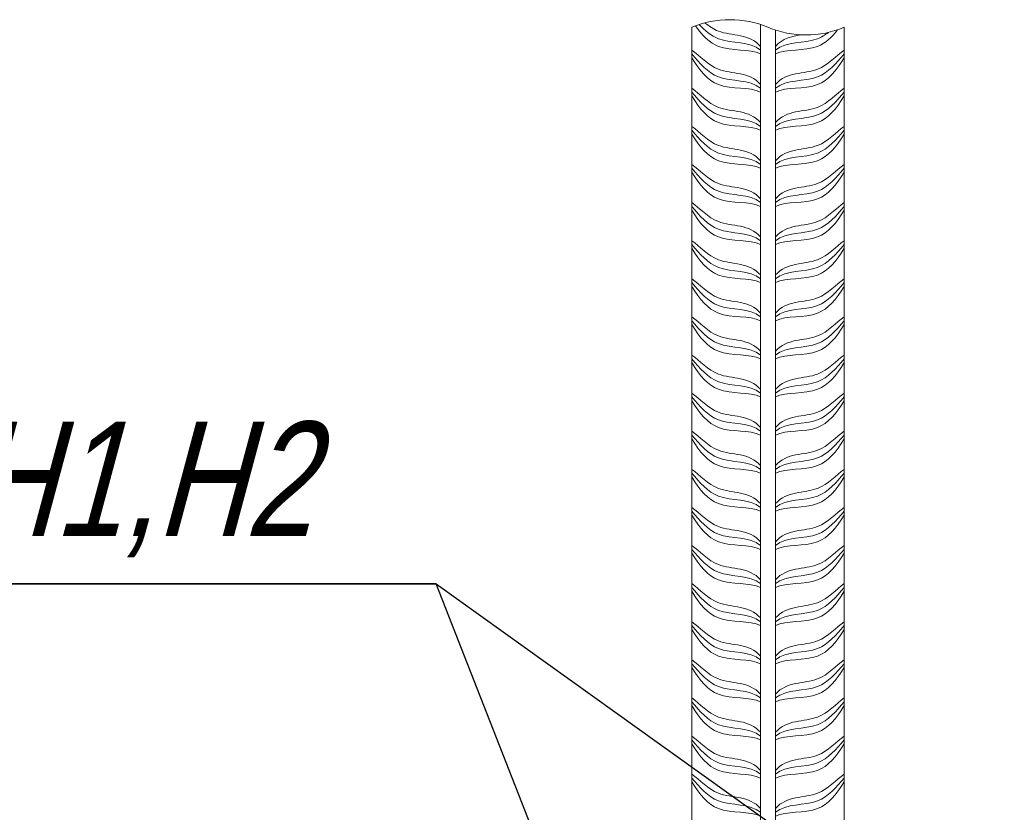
# Model space of a CAD drawing. Header units: millimetres. Extents: x -33345 to 4712671, y -3392 to 121473.
# Tile 451 of 656: x 2297814 to 2300181, y 82115 to 84021. Entities that reach past the tile are written whole.
import ezdxf

# ---------------------------------------------------------------- set-up
doc = ezdxf.new("R2010")
doc.units = ezdxf.units.MM
for name, color, linetype, lineweight in [('Lina', 7, 'Continuous', 20), ('АСО-Текст', 7, 'Continuous', 20), ('РАЗМЕРЫ', 172, 'Continuous', 13), ('Штриховая-АСО', 8, 'Continuous', 15)]:
    doc.layers.add(name, color=color, linetype=linetype, lineweight=lineweight)
doc.styles.add('RUSS', font='RUSS.shx', dxfattribs={"width": 0.8, "oblique": 15, "height": 250})

# ---------------------------------------------------------------- blocks, each defined once
blk = doc.blocks.new('asdfsad')
blk.add_line((1259486.9, -411710.2), (1259016.5, -410510.3))
blk.add_lwpolyline([(1256456.4, -410510.3), (1259016.5, -410510.3)], close=True)
blk.add_lwpolyline([(1259016.5, -410510.3), (1260364.4, -411476.2)])
at = {"layer": 'Lina'}
blk.add_lwpolyline([(1260086.9, -409050.2), (1260086.9, -413250.2), (1259686.9, -413250.2), (1259686.9, -409050.2)], dxfattribs=at)
at = {"layer": 'РАЗМЕРЫ', "linetype": 'Continuous'}
blk.add_lwpolyline([(1259686.9, -409050.2, -0.2), (1259886.9, -409050.2, 0.2), (1260086.9, -409050.2)], format="xyb", dxfattribs=at)
at = {"layer": 'Штриховая-АСО'}
blk.add_lwpolyline([(1259906.9, -409057.6), (1259906.9, -413250.2), (1259866.9, -413250.2), (1259866.9, -409042.8)], dxfattribs=at)
for points, knots in [([(1259697.1, -409046.2), (1259714.7, -409072.4), (1259760.5, -409118.8), (1259838.6, -409106), (1259866.9, -409120.2)], [0.747965, 0.747965, 0.747965, 0.747965, 4.609772, 10.310649, 10.310649, 10.310649, 10.310649]), ([(1259697.1, -409046.2), (1259714.7, -409072.4), (1259760.5, -409118.8), (1259838.6, -409106), (1259866.9, -409120.2)], [0.747965, 0.747965, 0.747965, 0.747965, 4.609772, 10.310649, 10.310649, 10.310649, 10.310649]), ([(1259706.7, -409042.9), (1259721.6, -409058.8), (1259766.1, -409097.8), (1259838.6, -409086), (1259866.9, -409110.2)], [1.444771, 1.444771, 1.444771, 1.444771, 4.609772, 10.310649, 10.310649, 10.310649, 10.310649]), ([(1259706.7, -409042.9), (1259721.6, -409058.8), (1259766.1, -409097.8), (1259838.6, -409086), (1259866.9, -409110.2)], [1.444771, 1.444771, 1.444771, 1.444771, 4.609772, 10.310649, 10.310649, 10.310649, 10.310649]), ([(1259721.5, -409038.6), (1259732.2, -409047.2), (1259774.5, -409076.5), (1259838.6, -409066), (1259866.9, -409100.2)], [2.467868, 2.467868, 2.467868, 2.467868, 4.609772, 10.310649, 10.310649, 10.310649, 10.310649]), ([(1259721.5, -409038.6), (1259732.2, -409047.2), (1259774.5, -409076.5), (1259838.6, -409066), (1259866.9, -409100.2)], [2.467868, 2.467868, 2.467868, 2.467868, 4.609772, 10.310649, 10.310649, 10.310649, 10.310649]), ([(1260069.3, -409056.8), (1260053.9, -409077.5), (1260009, -409118.1), (1259935.3, -409106), (1259906.9, -409120.2)], [1.290803, 1.290803, 1.290803, 1.290803, 4.609772, 10.310649, 10.310649, 10.310649, 10.310649]), ([(1260045.3, -409063.6), (1260036.6, -409070.5), (1259995.6, -409095.9), (1259935.3, -409086), (1259906.9, -409110.2)], [2.932325, 2.932325, 2.932325, 2.932325, 4.609772, 10.310649, 10.310649, 10.310649, 10.310649]), ([(1259686.9, -409110.2), (1259707.8, -409124.8), (1259754.3, -409179.8), (1259838.6, -409166), (1259866.9, -409200.2)], [0, 0, 0, 0, 4.609772, 10.310649, 10.310649, 10.310649, 10.310649]), ([(1259686.9, -409110.2), (1259707.8, -409124.8), (1259754.3, -409179.8), (1259838.6, -409166), (1259866.9, -409200.2)], [0, 0, 0, 0, 4.609772, 10.310649, 10.310649, 10.310649, 10.310649]), ([(1260086.9, -409110.2), (1260066.1, -409124.8), (1260019.5, -409179.8), (1259935.3, -409166), (1259906.9, -409200.2)], [0, 0, 0, 0, 4.609772, 10.310649, 10.310649, 10.310649, 10.310649]), ([(1260086.9, -409110.2), (1260066.1, -409124.8), (1260019.5, -409179.8), (1259935.3, -409166), (1259906.9, -409200.2)], [0, 0, 0, 0, 4.609772, 10.310649, 10.310649, 10.310649, 10.310649]), ([(1259686.9, -409120.2), (1259707.8, -409144.8), (1259754.3, -409199.8), (1259838.6, -409186), (1259866.9, -409210.2)], [0, 0, 0, 0, 4.609772, 10.310649, 10.310649, 10.310649, 10.310649]), ([(1259686.9, -409120.2), (1259707.8, -409144.8), (1259754.3, -409199.8), (1259838.6, -409186), (1259866.9, -409210.2)], [0, 0, 0, 0, 4.609772, 10.310649, 10.310649, 10.310649, 10.310649]), ([(1259686.9, -409130.2), (1259707.8, -409164.8), (1259754.3, -409219.8), (1259838.6, -409206), (1259866.9, -409220.2)], [0, 0, 0, 0, 4.609772, 10.310649, 10.310649, 10.310649, 10.310649]), ([(1259686.9, -409130.2), (1259707.8, -409164.8), (1259754.3, -409219.8), (1259838.6, -409206), (1259866.9, -409220.2)], [0, 0, 0, 0, 4.609772, 10.310649, 10.310649, 10.310649, 10.310649]), ([(1260086.9, -409120.2), (1260066.1, -409144.8), (1260019.5, -409199.8), (1259935.3, -409186), (1259906.9, -409210.2)], [0, 0, 0, 0, 4.609772, 10.310649, 10.310649, 10.310649, 10.310649]), ([(1260086.9, -409120.2), (1260066.1, -409144.8), (1260019.5, -409199.8), (1259935.3, -409186), (1259906.9, -409210.2)], [0, 0, 0, 0, 4.609772, 10.310649, 10.310649, 10.310649, 10.310649]), ([(1260086.9, -409130.2), (1260066.1, -409164.8), (1260019.5, -409219.8), (1259935.3, -409206), (1259906.9, -409220.2)], [0, 0, 0, 0, 4.609772, 10.310649, 10.310649, 10.310649, 10.310649]), ([(1260086.9, -409130.2), (1260066.1, -409164.8), (1260019.5, -409219.8), (1259935.3, -409206), (1259906.9, -409220.2)], [0, 0, 0, 0, 4.609772, 10.310649, 10.310649, 10.310649, 10.310649]), ([(1259686.9, -409210.2), (1259707.8, -409224.8), (1259754.3, -409279.8), (1259838.6, -409266), (1259866.9, -409300.2)], [0, 0, 0, 0, 4.609772, 10.310649, 10.310649, 10.310649, 10.310649]), ([(1260086.9, -409210.2), (1260066.1, -409224.8), (1260019.5, -409279.8), (1259935.3, -409266), (1259906.9, -409300.2)], [0, 0, 0, 0, 4.609772, 10.310649, 10.310649, 10.310649, 10.310649]), ([(1259686.9, -409220.2), (1259707.8, -409244.8), (1259754.3, -409299.8), (1259838.6, -409286), (1259866.9, -409310.2)], [0, 0, 0, 0, 4.609772, 10.310649, 10.310649, 10.310649, 10.310649]), ([(1259686.9, -409230.2), (1259707.8, -409264.8), (1259754.3, -409319.8), (1259838.6, -409306), (1259866.9, -409320.2)], [0, 0, 0, 0, 4.609772, 10.310649, 10.310649, 10.310649, 10.310649]), ([(1260086.9, -409220.2), (1260066.1, -409244.8), (1260019.5, -409299.8), (1259935.3, -409286), (1259906.9, -409310.2)], [0, 0, 0, 0, 4.609772, 10.310649, 10.310649, 10.310649, 10.310649]), ([(1260086.9, -409230.2), (1260066.1, -409264.8), (1260019.5, -409319.8), (1259935.3, -409306), (1259906.9, -409320.2)], [0, 0, 0, 0, 4.609772, 10.310649, 10.310649, 10.310649, 10.310649]), ([(1259686.9, -409310.2), (1259707.8, -409324.8), (1259754.3, -409379.8), (1259838.6, -409366), (1259866.9, -409400.2)], [0, 0, 0, 0, 4.609772, 10.310649, 10.310649, 10.310649, 10.310649]), ([(1259686.9, -409310.2), (1259707.8, -409324.8), (1259754.3, -409379.8), (1259838.6, -409366), (1259866.9, -409400.2)], [0, 0, 0, 0, 4.609772, 10.310649, 10.310649, 10.310649, 10.310649]), ([(1259686.9, -409320.2), (1259707.8, -409344.8), (1259754.3, -409399.8), (1259838.6, -409386), (1259866.9, -409410.2)], [0, 0, 0, 0, 4.609772, 10.310649, 10.310649, 10.310649, 10.310649]), ([(1259686.9, -409320.2), (1259707.8, -409344.8), (1259754.3, -409399.8), (1259838.6, -409386), (1259866.9, -409410.2)], [0, 0, 0, 0, 4.609772, 10.310649, 10.310649, 10.310649, 10.310649]), ([(1260086.9, -409310.2), (1260066.1, -409324.8), (1260019.5, -409379.8), (1259935.3, -409366), (1259906.9, -409400.2)], [0, 0, 0, 0, 4.609772, 10.310649, 10.310649, 10.310649, 10.310649]), ([(1260086.9, -409310.2), (1260066.1, -409324.8), (1260019.5, -409379.8), (1259935.3, -409366), (1259906.9, -409400.2)], [0, 0, 0, 0, 4.609772, 10.310649, 10.310649, 10.310649, 10.310649]), ([(1260086.9, -409320.2), (1260066.1, -409344.8), (1260019.5, -409399.8), (1259935.3, -409386), (1259906.9, -409410.2)], [0, 0, 0, 0, 4.609772, 10.310649, 10.310649, 10.310649, 10.310649]), ([(1260086.9, -409320.2), (1260066.1, -409344.8), (1260019.5, -409399.8), (1259935.3, -409386), (1259906.9, -409410.2)], [0, 0, 0, 0, 4.609772, 10.310649, 10.310649, 10.310649, 10.310649]), ([(1259686.9, -409330.2), (1259707.8, -409364.8), (1259754.3, -409419.8), (1259838.6, -409406), (1259866.9, -409420.2)], [0, 0, 0, 0, 4.609772, 10.310649, 10.310649, 10.310649, 10.310649]), ([(1259686.9, -409330.2), (1259707.8, -409364.8), (1259754.3, -409419.8), (1259838.6, -409406), (1259866.9, -409420.2)], [0, 0, 0, 0, 4.609772, 10.310649, 10.310649, 10.310649, 10.310649]), ([(1260086.9, -409330.2), (1260066.1, -409364.8), (1260019.5, -409419.8), (1259935.3, -409406), (1259906.9, -409420.2)], [0, 0, 0, 0, 4.609772, 10.310649, 10.310649, 10.310649, 10.310649]), ([(1260086.9, -409330.2), (1260066.1, -409364.8), (1260019.5, -409419.8), (1259935.3, -409406), (1259906.9, -409420.2)], [0, 0, 0, 0, 4.609772, 10.310649, 10.310649, 10.310649, 10.310649]), ([(1259686.9, -409410.2), (1259707.8, -409424.8), (1259754.3, -409479.8), (1259838.6, -409466), (1259866.9, -409500.2)], [0, 0, 0, 0, 4.609772, 10.310649, 10.310649, 10.310649, 10.310649]), ([(1259686.9, -409420.2), (1259707.8, -409444.8), (1259754.3, -409499.8), (1259838.6, -409486), (1259866.9, -409510.2)], [0, 0, 0, 0, 4.609772, 10.310649, 10.310649, 10.310649, 10.310649]), ([(1260086.9, -409410.2), (1260066.1, -409424.8), (1260019.5, -409479.8), (1259935.3, -409466), (1259906.9, -409500.2)], [0, 0, 0, 0, 4.609772, 10.310649, 10.310649, 10.310649, 10.310649]), ([(1260086.9, -409420.2), (1260066.1, -409444.8), (1260019.5, -409499.8), (1259935.3, -409486), (1259906.9, -409510.2)], [0, 0, 0, 0, 4.609772, 10.310649, 10.310649, 10.310649, 10.310649]), ([(1259686.9, -409430.2), (1259707.8, -409464.8), (1259754.3, -409519.8), (1259838.6, -409506), (1259866.9, -409520.2)], [0, 0, 0, 0, 4.609772, 10.310649, 10.310649, 10.310649, 10.310649]), ([(1260086.9, -409430.2), (1260066.1, -409464.8), (1260019.5, -409519.8), (1259935.3, -409506), (1259906.9, -409520.2)], [0, 0, 0, 0, 4.609772, 10.310649, 10.310649, 10.310649, 10.310649]), ([(1259686.9, -409510.2), (1259707.8, -409524.8), (1259754.3, -409579.8), (1259838.6, -409566), (1259866.9, -409600.2)], [0, 0, 0, 0, 4.609772, 10.310649, 10.310649, 10.310649, 10.310649]), ([(1259686.9, -409510.2), (1259707.8, -409524.8), (1259754.3, -409579.8), (1259838.6, -409566), (1259866.9, -409600.2)], [0, 0, 0, 0, 4.609772, 10.310649, 10.310649, 10.310649, 10.310649]), ([(1259686.9, -409520.2), (1259707.8, -409544.8), (1259754.3, -409599.8), (1259838.6, -409586), (1259866.9, -409610.2)], [0, 0, 0, 0, 4.609772, 10.310649, 10.310649, 10.310649, 10.310649]), ([(1259686.9, -409520.2), (1259707.8, -409544.8), (1259754.3, -409599.8), (1259838.6, -409586), (1259866.9, -409610.2)], [0, 0, 0, 0, 4.609772, 10.310649, 10.310649, 10.310649, 10.310649]), ([(1260086.9, -409510.2), (1260066.1, -409524.8), (1260019.5, -409579.8), (1259935.3, -409566), (1259906.9, -409600.2)], [0, 0, 0, 0, 4.609772, 10.310649, 10.310649, 10.310649, 10.310649]), ([(1260086.9, -409510.2), (1260066.1, -409524.8), (1260019.5, -409579.8), (1259935.3, -409566), (1259906.9, -409600.2)], [0, 0, 0, 0, 4.609772, 10.310649, 10.310649, 10.310649, 10.310649]), ([(1260086.9, -409520.2), (1260066.1, -409544.8), (1260019.5, -409599.8), (1259935.3, -409586), (1259906.9, -409610.2)], [0, 0, 0, 0, 4.609772, 10.310649, 10.310649, 10.310649, 10.310649]), ([(1260086.9, -409520.2), (1260066.1, -409544.8), (1260019.5, -409599.8), (1259935.3, -409586), (1259906.9, -409610.2)], [0, 0, 0, 0, 4.609772, 10.310649, 10.310649, 10.310649, 10.310649]), ([(1259686.9, -409530.2), (1259707.8, -409564.8), (1259754.3, -409619.8), (1259838.6, -409606), (1259866.9, -409620.2)], [0, 0, 0, 0, 4.609772, 10.310649, 10.310649, 10.310649, 10.310649]), ([(1259686.9, -409530.2), (1259707.8, -409564.8), (1259754.3, -409619.8), (1259838.6, -409606), (1259866.9, -409620.2)], [0, 0, 0, 0, 4.609772, 10.310649, 10.310649, 10.310649, 10.310649]), ([(1260086.9, -409530.2), (1260066.1, -409564.8), (1260019.5, -409619.8), (1259935.3, -409606), (1259906.9, -409620.2)], [0, 0, 0, 0, 4.609772, 10.310649, 10.310649, 10.310649, 10.310649]), ([(1260086.9, -409530.2), (1260066.1, -409564.8), (1260019.5, -409619.8), (1259935.3, -409606), (1259906.9, -409620.2)], [0, 0, 0, 0, 4.609772, 10.310649, 10.310649, 10.310649, 10.310649]), ([(1259686.9, -409610.2), (1259707.8, -409624.8), (1259754.3, -409679.8), (1259838.6, -409666), (1259866.9, -409700.2)], [0, 0, 0, 0, 4.609772, 10.310649, 10.310649, 10.310649, 10.310649]), ([(1259686.9, -409620.2), (1259707.8, -409644.8), (1259754.3, -409699.8), (1259838.6, -409686), (1259866.9, -409710.2)], [0, 0, 0, 0, 4.609772, 10.310649, 10.310649, 10.310649, 10.310649]), ([(1259686.9, -409630.2), (1259707.8, -409664.8), (1259754.3, -409719.8), (1259838.6, -409706), (1259866.9, -409720.2)], [0, 0, 0, 0, 4.609772, 10.310649, 10.310649, 10.310649, 10.310649]), ([(1260086.9, -409610.2), (1260066.1, -409624.8), (1260019.5, -409679.8), (1259935.3, -409666), (1259906.9, -409700.2)], [0, 0, 0, 0, 4.609772, 10.310649, 10.310649, 10.310649, 10.310649]), ([(1260086.9, -409620.2), (1260066.1, -409644.8), (1260019.5, -409699.8), (1259935.3, -409686), (1259906.9, -409710.2)], [0, 0, 0, 0, 4.609772, 10.310649, 10.310649, 10.310649, 10.310649]), ([(1260086.9, -409630.2), (1260066.1, -409664.8), (1260019.5, -409719.8), (1259935.3, -409706), (1259906.9, -409720.2)], [0, 0, 0, 0, 4.609772, 10.310649, 10.310649, 10.310649, 10.310649]), ([(1259686.9, -409710.2), (1259707.8, -409724.8), (1259754.3, -409779.8), (1259838.6, -409766), (1259866.9, -409800.2)], [0, 0, 0, 0, 4.609772, 10.310649, 10.310649, 10.310649, 10.310649]), ([(1259686.9, -409710.2), (1259707.8, -409724.8), (1259754.3, -409779.8), (1259838.6, -409766), (1259866.9, -409800.2)], [0, 0, 0, 0, 4.609772, 10.310649, 10.310649, 10.310649, 10.310649]), ([(1259686.9, -409720.2), (1259707.8, -409744.8), (1259754.3, -409799.8), (1259838.6, -409786), (1259866.9, -409810.2)], [0, 0, 0, 0, 4.609772, 10.310649, 10.310649, 10.310649, 10.310649]), ([(1259686.9, -409720.2), (1259707.8, -409744.8), (1259754.3, -409799.8), (1259838.6, -409786), (1259866.9, -409810.2)], [0, 0, 0, 0, 4.609772, 10.310649, 10.310649, 10.310649, 10.310649]), ([(1259686.9, -409730.2), (1259707.8, -409764.8), (1259754.3, -409819.8), (1259838.6, -409806), (1259866.9, -409820.2)], [0, 0, 0, 0, 4.609772, 10.310649, 10.310649, 10.310649, 10.310649]), ([(1259686.9, -409730.2), (1259707.8, -409764.8), (1259754.3, -409819.8), (1259838.6, -409806), (1259866.9, -409820.2)], [0, 0, 0, 0, 4.609772, 10.310649, 10.310649, 10.310649, 10.310649]), ([(1260086.9, -409710.2), (1260066.1, -409724.8), (1260019.5, -409779.8), (1259935.3, -409766), (1259906.9, -409800.2)], [0, 0, 0, 0, 4.609772, 10.310649, 10.310649, 10.310649, 10.310649]), ([(1260086.9, -409710.2), (1260066.1, -409724.8), (1260019.5, -409779.8), (1259935.3, -409766), (1259906.9, -409800.2)], [0, 0, 0, 0, 4.609772, 10.310649, 10.310649, 10.310649, 10.310649]), ([(1260086.9, -409720.2), (1260066.1, -409744.8), (1260019.5, -409799.8), (1259935.3, -409786), (1259906.9, -409810.2)], [0, 0, 0, 0, 4.609772, 10.310649, 10.310649, 10.310649, 10.310649]), ([(1260086.9, -409720.2), (1260066.1, -409744.8), (1260019.5, -409799.8), (1259935.3, -409786), (1259906.9, -409810.2)], [0, 0, 0, 0, 4.609772, 10.310649, 10.310649, 10.310649, 10.310649]), ([(1260086.9, -409730.2), (1260066.1, -409764.8), (1260019.5, -409819.8), (1259935.3, -409806), (1259906.9, -409820.2)], [0, 0, 0, 0, 4.609772, 10.310649, 10.310649, 10.310649, 10.310649]), ([(1260086.9, -409730.2), (1260066.1, -409764.8), (1260019.5, -409819.8), (1259935.3, -409806), (1259906.9, -409820.2)], [0, 0, 0, 0, 4.609772, 10.310649, 10.310649, 10.310649, 10.310649]), ([(1259686.9, -409810.2), (1259707.8, -409824.8), (1259754.3, -409879.8), (1259838.6, -409866), (1259866.9, -409900.2)], [0, 0, 0, 0, 4.609772, 10.310649, 10.310649, 10.310649, 10.310649]), ([(1260086.9, -409810.2), (1260066.1, -409824.8), (1260019.5, -409879.8), (1259935.3, -409866), (1259906.9, -409900.2)], [0, 0, 0, 0, 4.609772, 10.310649, 10.310649, 10.310649, 10.310649]), ([(1259686.9, -409820.2), (1259707.8, -409844.8), (1259754.3, -409899.8), (1259838.6, -409886), (1259866.9, -409910.2)], [0, 0, 0, 0, 4.609772, 10.310649, 10.310649, 10.310649, 10.310649]), ([(1259686.9, -409830.2), (1259707.8, -409864.8), (1259754.3, -409919.8), (1259838.6, -409906), (1259866.9, -409920.2)], [0, 0, 0, 0, 4.609772, 10.310649, 10.310649, 10.310649, 10.310649]), ([(1260086.9, -409820.2), (1260066.1, -409844.8), (1260019.5, -409899.8), (1259935.3, -409886), (1259906.9, -409910.2)], [0, 0, 0, 0, 4.609772, 10.310649, 10.310649, 10.310649, 10.310649]), ([(1260086.9, -409830.2), (1260066.1, -409864.8), (1260019.5, -409919.8), (1259935.3, -409906), (1259906.9, -409920.2)], [0, 0, 0, 0, 4.609772, 10.310649, 10.310649, 10.310649, 10.310649]), ([(1259686.9, -409910.2), (1259707.8, -409924.8), (1259754.3, -409979.8), (1259838.6, -409966), (1259866.9, -410000.2)], [0, 0, 0, 0, 4.609772, 10.310649, 10.310649, 10.310649, 10.310649]), ([(1259686.9, -409910.2), (1259707.8, -409924.8), (1259754.3, -409979.8), (1259838.6, -409966), (1259866.9, -410000.2)], [0, 0, 0, 0, 4.609772, 10.310649, 10.310649, 10.310649, 10.310649]), ([(1260086.9, -409910.2), (1260066.1, -409924.8), (1260019.5, -409979.8), (1259935.3, -409966), (1259906.9, -410000.2)], [0, 0, 0, 0, 4.609772, 10.310649, 10.310649, 10.310649, 10.310649]), ([(1260086.9, -409910.2), (1260066.1, -409924.8), (1260019.5, -409979.8), (1259935.3, -409966), (1259906.9, -410000.2)], [0, 0, 0, 0, 4.609772, 10.310649, 10.310649, 10.310649, 10.310649]), ([(1259686.9, -409920.2), (1259707.8, -409944.8), (1259754.3, -409999.8), (1259838.6, -409986), (1259866.9, -410010.2)], [0, 0, 0, 0, 4.609772, 10.310649, 10.310649, 10.310649, 10.310649]), ([(1259686.9, -409920.2), (1259707.8, -409944.8), (1259754.3, -409999.8), (1259838.6, -409986), (1259866.9, -410010.2)], [0, 0, 0, 0, 4.609772, 10.310649, 10.310649, 10.310649, 10.310649]), ([(1259686.9, -409930.2), (1259707.8, -409964.8), (1259754.3, -410019.8), (1259838.6, -410006), (1259866.9, -410020.2)], [0, 0, 0, 0, 4.609772, 10.310649, 10.310649, 10.310649, 10.310649]), ([(1259686.9, -409930.2), (1259707.8, -409964.8), (1259754.3, -410019.8), (1259838.6, -410006), (1259866.9, -410020.2)], [0, 0, 0, 0, 4.609772, 10.310649, 10.310649, 10.310649, 10.310649]), ([(1260086.9, -409920.2), (1260066.1, -409944.8), (1260019.5, -409999.8), (1259935.3, -409986), (1259906.9, -410010.2)], [0, 0, 0, 0, 4.609772, 10.310649, 10.310649, 10.310649, 10.310649]), ([(1260086.9, -409920.2), (1260066.1, -409944.8), (1260019.5, -409999.8), (1259935.3, -409986), (1259906.9, -410010.2)], [0, 0, 0, 0, 4.609772, 10.310649, 10.310649, 10.310649, 10.310649]), ([(1260086.9, -409930.2), (1260066.1, -409964.8), (1260019.5, -410019.8), (1259935.3, -410006), (1259906.9, -410020.2)], [0, 0, 0, 0, 4.609772, 10.310649, 10.310649, 10.310649, 10.310649]), ([(1260086.9, -409930.2), (1260066.1, -409964.8), (1260019.5, -410019.8), (1259935.3, -410006), (1259906.9, -410020.2)], [0, 0, 0, 0, 4.609772, 10.310649, 10.310649, 10.310649, 10.310649]), ([(1259686.9, -410010.2), (1259707.8, -410024.8), (1259754.3, -410079.8), (1259838.6, -410066), (1259866.9, -410100.2)], [0, 0, 0, 0, 4.609772, 10.310649, 10.310649, 10.310649, 10.310649]), ([(1260086.9, -410010.2), (1260066.1, -410024.8), (1260019.5, -410079.8), (1259935.3, -410066), (1259906.9, -410100.2)], [0, 0, 0, 0, 4.609772, 10.310649, 10.310649, 10.310649, 10.310649]), ([(1259686.9, -410020.2), (1259707.8, -410044.8), (1259754.3, -410099.8), (1259838.6, -410086), (1259866.9, -410110.2)], [0, 0, 0, 0, 4.609772, 10.310649, 10.310649, 10.310649, 10.310649]), ([(1259686.9, -410030.2), (1259707.8, -410064.8), (1259754.3, -410119.8), (1259838.6, -410106), (1259866.9, -410120.2)], [0, 0, 0, 0, 4.609772, 10.310649, 10.310649, 10.310649, 10.310649]), ([(1260086.9, -410020.2), (1260066.1, -410044.8), (1260019.5, -410099.8), (1259935.3, -410086), (1259906.9, -410110.2)], [0, 0, 0, 0, 4.609772, 10.310649, 10.310649, 10.310649, 10.310649]), ([(1260086.9, -410030.2), (1260066.1, -410064.8), (1260019.5, -410119.8), (1259935.3, -410106), (1259906.9, -410120.2)], [0, 0, 0, 0, 4.609772, 10.310649, 10.310649, 10.310649, 10.310649]), ([(1259686.9, -410110.2), (1259707.8, -410124.8), (1259754.3, -410179.8), (1259838.6, -410166), (1259866.9, -410200.2)], [0, 0, 0, 0, 4.609772, 10.310649, 10.310649, 10.310649, 10.310649]), ([(1259686.9, -410110.2), (1259707.8, -410124.8), (1259754.3, -410179.8), (1259838.6, -410166), (1259866.9, -410200.2)], [0, 0, 0, 0, 4.609772, 10.310649, 10.310649, 10.310649, 10.310649]), ([(1259686.9, -410120.2), (1259707.8, -410144.8), (1259754.3, -410199.8), (1259838.6, -410186), (1259866.9, -410210.2)], [0, 0, 0, 0, 4.609772, 10.310649, 10.310649, 10.310649, 10.310649]), ([(1259686.9, -410120.2), (1259707.8, -410144.8), (1259754.3, -410199.8), (1259838.6, -410186), (1259866.9, -410210.2)], [0, 0, 0, 0, 4.609772, 10.310649, 10.310649, 10.310649, 10.310649]), ([(1260086.9, -410110.2), (1260066.1, -410124.8), (1260019.5, -410179.8), (1259935.3, -410166), (1259906.9, -410200.2)], [0, 0, 0, 0, 4.609772, 10.310649, 10.310649, 10.310649, 10.310649]), ([(1260086.9, -410110.2), (1260066.1, -410124.8), (1260019.5, -410179.8), (1259935.3, -410166), (1259906.9, -410200.2)], [0, 0, 0, 0, 4.609772, 10.310649, 10.310649, 10.310649, 10.310649]), ([(1260086.9, -410120.2), (1260066.1, -410144.8), (1260019.5, -410199.8), (1259935.3, -410186), (1259906.9, -410210.2)], [0, 0, 0, 0, 4.609772, 10.310649, 10.310649, 10.310649, 10.310649]), ([(1260086.9, -410120.2), (1260066.1, -410144.8), (1260019.5, -410199.8), (1259935.3, -410186), (1259906.9, -410210.2)], [0, 0, 0, 0, 4.609772, 10.310649, 10.310649, 10.310649, 10.310649]), ([(1259686.9, -410130.2), (1259707.8, -410164.8), (1259754.3, -410219.8), (1259838.6, -410206), (1259866.9, -410220.2)], [0, 0, 0, 0, 4.609772, 10.310649, 10.310649, 10.310649, 10.310649]), ([(1259686.9, -410130.2), (1259707.8, -410164.8), (1259754.3, -410219.8), (1259838.6, -410206), (1259866.9, -410220.2)], [0, 0, 0, 0, 4.609772, 10.310649, 10.310649, 10.310649, 10.310649]), ([(1260086.9, -410130.2), (1260066.1, -410164.8), (1260019.5, -410219.8), (1259935.3, -410206), (1259906.9, -410220.2)], [0, 0, 0, 0, 4.609772, 10.310649, 10.310649, 10.310649, 10.310649]), ([(1260086.9, -410130.2), (1260066.1, -410164.8), (1260019.5, -410219.8), (1259935.3, -410206), (1259906.9, -410220.2)], [0, 0, 0, 0, 4.609772, 10.310649, 10.310649, 10.310649, 10.310649]), ([(1259686.9, -410210.2), (1259707.8, -410224.8), (1259754.3, -410279.8), (1259838.6, -410266), (1259866.9, -410300.2)], [0, 0, 0, 0, 4.609772, 10.310649, 10.310649, 10.310649, 10.310649]), ([(1259686.9, -410220.2), (1259707.8, -410244.8), (1259754.3, -410299.8), (1259838.6, -410286), (1259866.9, -410310.2)], [0, 0, 0, 0, 4.609772, 10.310649, 10.310649, 10.310649, 10.310649]), ([(1260086.9, -410210.2), (1260066.1, -410224.8), (1260019.5, -410279.8), (1259935.3, -410266), (1259906.9, -410300.2)], [0, 0, 0, 0, 4.609772, 10.310649, 10.310649, 10.310649, 10.310649]), ([(1260086.9, -410220.2), (1260066.1, -410244.8), (1260019.5, -410299.8), (1259935.3, -410286), (1259906.9, -410310.2)], [0, 0, 0, 0, 4.609772, 10.310649, 10.310649, 10.310649, 10.310649]), ([(1259686.9, -410230.2), (1259707.8, -410264.8), (1259754.3, -410319.8), (1259838.6, -410306), (1259866.9, -410320.2)], [0, 0, 0, 0, 4.609772, 10.310649, 10.310649, 10.310649, 10.310649]), ([(1260086.9, -410230.2), (1260066.1, -410264.8), (1260019.5, -410319.8), (1259935.3, -410306), (1259906.9, -410320.2)], [0, 0, 0, 0, 4.609772, 10.310649, 10.310649, 10.310649, 10.310649]), ([(1259686.9, -410310.2), (1259707.8, -410324.8), (1259754.3, -410379.8), (1259838.6, -410366), (1259866.9, -410400.2)], [0, 0, 0, 0, 4.609772, 10.310649, 10.310649, 10.310649, 10.310649]), ([(1259686.9, -410310.2), (1259707.8, -410324.8), (1259754.3, -410379.8), (1259838.6, -410366), (1259866.9, -410400.2)], [0, 0, 0, 0, 4.609772, 10.310649, 10.310649, 10.310649, 10.310649]), ([(1259686.9, -410320.2), (1259707.8, -410344.8), (1259754.3, -410399.8), (1259838.6, -410386), (1259866.9, -410410.2)], [0, 0, 0, 0, 4.609772, 10.310649, 10.310649, 10.310649, 10.310649]), ([(1259686.9, -410320.2), (1259707.8, -410344.8), (1259754.3, -410399.8), (1259838.6, -410386), (1259866.9, -410410.2)], [0, 0, 0, 0, 4.609772, 10.310649, 10.310649, 10.310649, 10.310649]), ([(1260086.9, -410310.2), (1260066.1, -410324.8), (1260019.5, -410379.8), (1259935.3, -410366), (1259906.9, -410400.2)], [0, 0, 0, 0, 4.609772, 10.310649, 10.310649, 10.310649, 10.310649]), ([(1260086.9, -410310.2), (1260066.1, -410324.8), (1260019.5, -410379.8), (1259935.3, -410366), (1259906.9, -410400.2)], [0, 0, 0, 0, 4.609772, 10.310649, 10.310649, 10.310649, 10.310649]), ([(1260086.9, -410320.2), (1260066.1, -410344.8), (1260019.5, -410399.8), (1259935.3, -410386), (1259906.9, -410410.2)], [0, 0, 0, 0, 4.609772, 10.310649, 10.310649, 10.310649, 10.310649]), ([(1260086.9, -410320.2), (1260066.1, -410344.8), (1260019.5, -410399.8), (1259935.3, -410386), (1259906.9, -410410.2)], [0, 0, 0, 0, 4.609772, 10.310649, 10.310649, 10.310649, 10.310649]), ([(1259686.9, -410330.2), (1259707.8, -410364.8), (1259754.3, -410419.8), (1259838.6, -410406), (1259866.9, -410420.2)], [0, 0, 0, 0, 4.609772, 10.310649, 10.310649, 10.310649, 10.310649]), ([(1259686.9, -410330.2), (1259707.8, -410364.8), (1259754.3, -410419.8), (1259838.6, -410406), (1259866.9, -410420.2)], [0, 0, 0, 0, 4.609772, 10.310649, 10.310649, 10.310649, 10.310649]), ([(1260086.9, -410330.2), (1260066.1, -410364.8), (1260019.5, -410419.8), (1259935.3, -410406), (1259906.9, -410420.2)], [0, 0, 0, 0, 4.609772, 10.310649, 10.310649, 10.310649, 10.310649]), ([(1260086.9, -410330.2), (1260066.1, -410364.8), (1260019.5, -410419.8), (1259935.3, -410406), (1259906.9, -410420.2)], [0, 0, 0, 0, 4.609772, 10.310649, 10.310649, 10.310649, 10.310649]), ([(1259686.9, -410410.2), (1259707.8, -410424.8), (1259754.3, -410479.8), (1259838.6, -410466), (1259866.9, -410500.2)], [0, 0, 0, 0, 4.609772, 10.310649, 10.310649, 10.310649, 10.310649]), ([(1259686.9, -410420.2), (1259707.8, -410444.8), (1259754.3, -410499.8), (1259838.6, -410486), (1259866.9, -410510.2)], [0, 0, 0, 0, 4.609772, 10.310649, 10.310649, 10.310649, 10.310649]), ([(1259686.9, -410430.2), (1259707.8, -410464.8), (1259754.3, -410519.8), (1259838.6, -410506), (1259866.9, -410520.2)], [0, 0, 0, 0, 4.609772, 10.310649, 10.310649, 10.310649, 10.310649]), ([(1260086.9, -410410.2), (1260066.1, -410424.8), (1260019.5, -410479.8), (1259935.3, -410466), (1259906.9, -410500.2)], [0, 0, 0, 0, 4.609772, 10.310649, 10.310649, 10.310649, 10.310649]), ([(1260086.9, -410420.2), (1260066.1, -410444.8), (1260019.5, -410499.8), (1259935.3, -410486), (1259906.9, -410510.2)], [0, 0, 0, 0, 4.609772, 10.310649, 10.310649, 10.310649, 10.310649]), ([(1260086.9, -410430.2), (1260066.1, -410464.8), (1260019.5, -410519.8), (1259935.3, -410506), (1259906.9, -410520.2)], [0, 0, 0, 0, 4.609772, 10.310649, 10.310649, 10.310649, 10.310649]), ([(1259686.9, -410510.2), (1259707.8, -410524.8), (1259754.3, -410579.8), (1259838.6, -410566), (1259866.9, -410600.2)], [0, 0, 0, 0, 4.609772, 10.310649, 10.310649, 10.310649, 10.310649]), ([(1259686.9, -410510.2), (1259707.8, -410524.8), (1259754.3, -410579.8), (1259838.6, -410566), (1259866.9, -410600.2)], [0, 0, 0, 0, 4.609772, 10.310649, 10.310649, 10.310649, 10.310649]), ([(1259686.9, -410520.2), (1259707.8, -410544.8), (1259754.3, -410599.8), (1259838.6, -410586), (1259866.9, -410610.2)], [0, 0, 0, 0, 4.609772, 10.310649, 10.310649, 10.310649, 10.310649]), ([(1259686.9, -410520.2), (1259707.8, -410544.8), (1259754.3, -410599.8), (1259838.6, -410586), (1259866.9, -410610.2)], [0, 0, 0, 0, 4.609772, 10.310649, 10.310649, 10.310649, 10.310649]), ([(1259686.9, -410530.2), (1259707.8, -410564.8), (1259754.3, -410619.8), (1259838.6, -410606), (1259866.9, -410620.2)], [0, 0, 0, 0, 4.609772, 10.310649, 10.310649, 10.310649, 10.310649]), ([(1259686.9, -410530.2), (1259707.8, -410564.8), (1259754.3, -410619.8), (1259838.6, -410606), (1259866.9, -410620.2)], [0, 0, 0, 0, 4.609772, 10.310649, 10.310649, 10.310649, 10.310649]), ([(1260086.9, -410510.2), (1260066.1, -410524.8), (1260019.5, -410579.8), (1259935.3, -410566), (1259906.9, -410600.2)], [0, 0, 0, 0, 4.609772, 10.310649, 10.310649, 10.310649, 10.310649]), ([(1260086.9, -410510.2), (1260066.1, -410524.8), (1260019.5, -410579.8), (1259935.3, -410566), (1259906.9, -410600.2)], [0, 0, 0, 0, 4.609772, 10.310649, 10.310649, 10.310649, 10.310649]), ([(1260086.9, -410520.2), (1260066.1, -410544.8), (1260019.5, -410599.8), (1259935.3, -410586), (1259906.9, -410610.2)], [0, 0, 0, 0, 4.609772, 10.310649, 10.310649, 10.310649, 10.310649]), ([(1260086.9, -410520.2), (1260066.1, -410544.8), (1260019.5, -410599.8), (1259935.3, -410586), (1259906.9, -410610.2)], [0, 0, 0, 0, 4.609772, 10.310649, 10.310649, 10.310649, 10.310649]), ([(1260086.9, -410530.2), (1260066.1, -410564.8), (1260019.5, -410619.8), (1259935.3, -410606), (1259906.9, -410620.2)], [0, 0, 0, 0, 4.609772, 10.310649, 10.310649, 10.310649, 10.310649]), ([(1260086.9, -410530.2), (1260066.1, -410564.8), (1260019.5, -410619.8), (1259935.3, -410606), (1259906.9, -410620.2)], [0, 0, 0, 0, 4.609772, 10.310649, 10.310649, 10.310649, 10.310649]), ([(1259686.9, -410610.2), (1259707.8, -410624.8), (1259754.3, -410679.8), (1259838.6, -410666), (1259866.9, -410700.2)], [0, 0, 0, 0, 4.609772, 10.310649, 10.310649, 10.310649, 10.310649]), ([(1260086.9, -410610.2), (1260066.1, -410624.8), (1260019.5, -410679.8), (1259935.3, -410666), (1259906.9, -410700.2)], [0, 0, 0, 0, 4.609772, 10.310649, 10.310649, 10.310649, 10.310649]), ([(1259686.9, -410620.2), (1259707.8, -410644.8), (1259754.3, -410699.8), (1259838.6, -410686), (1259866.9, -410710.2)], [0, 0, 0, 0, 4.609772, 10.310649, 10.310649, 10.310649, 10.310649]), ([(1259686.9, -410630.2), (1259707.8, -410664.8), (1259754.3, -410719.8), (1259838.6, -410706), (1259866.9, -410720.2)], [0, 0, 0, 0, 4.609772, 10.310649, 10.310649, 10.310649, 10.310649]), ([(1260086.9, -410620.2), (1260066.1, -410644.8), (1260019.5, -410699.8), (1259935.3, -410686), (1259906.9, -410710.2)], [0, 0, 0, 0, 4.609772, 10.310649, 10.310649, 10.310649, 10.310649]), ([(1260086.9, -410630.2), (1260066.1, -410664.8), (1260019.5, -410719.8), (1259935.3, -410706), (1259906.9, -410720.2)], [0, 0, 0, 0, 4.609772, 10.310649, 10.310649, 10.310649, 10.310649]), ([(1259686.9, -410710.2), (1259707.8, -410724.8), (1259754.3, -410779.8), (1259838.6, -410766), (1259866.9, -410800.2)], [0, 0, 0, 0, 4.609772, 10.310649, 10.310649, 10.310649, 10.310649]), ([(1259686.9, -410710.2), (1259707.8, -410724.8), (1259754.3, -410779.8), (1259838.6, -410766), (1259866.9, -410800.2)], [0, 0, 0, 0, 4.609772, 10.310649, 10.310649, 10.310649, 10.310649]), ([(1260086.9, -410710.2), (1260066.1, -410724.8), (1260019.5, -410779.8), (1259935.3, -410766), (1259906.9, -410800.2)], [0, 0, 0, 0, 4.609772, 10.310649, 10.310649, 10.310649, 10.310649]), ([(1260086.9, -410710.2), (1260066.1, -410724.8), (1260019.5, -410779.8), (1259935.3, -410766), (1259906.9, -410800.2)], [0, 0, 0, 0, 4.609772, 10.310649, 10.310649, 10.310649, 10.310649]), ([(1259686.9, -410720.2), (1259707.8, -410744.8), (1259754.3, -410799.8), (1259838.6, -410786), (1259866.9, -410810.2)], [0, 0, 0, 0, 4.609772, 10.310649, 10.310649, 10.310649, 10.310649]), ([(1259686.9, -410720.2), (1259707.8, -410744.8), (1259754.3, -410799.8), (1259838.6, -410786), (1259866.9, -410810.2)], [0, 0, 0, 0, 4.609772, 10.310649, 10.310649, 10.310649, 10.310649]), ([(1259686.9, -410730.2), (1259707.8, -410764.8), (1259754.3, -410819.8), (1259838.6, -410806), (1259866.9, -410820.2)], [0, 0, 0, 0, 4.609772, 10.310649, 10.310649, 10.310649, 10.310649]), ([(1259686.9, -410730.2), (1259707.8, -410764.8), (1259754.3, -410819.8), (1259838.6, -410806), (1259866.9, -410820.2)], [0, 0, 0, 0, 4.609772, 10.310649, 10.310649, 10.310649, 10.310649]), ([(1260086.9, -410720.2), (1260066.1, -410744.8), (1260019.5, -410799.8), (1259935.3, -410786), (1259906.9, -410810.2)], [0, 0, 0, 0, 4.609772, 10.310649, 10.310649, 10.310649, 10.310649]), ([(1260086.9, -410720.2), (1260066.1, -410744.8), (1260019.5, -410799.8), (1259935.3, -410786), (1259906.9, -410810.2)], [0, 0, 0, 0, 4.609772, 10.310649, 10.310649, 10.310649, 10.310649]), ([(1260086.9, -410730.2), (1260066.1, -410764.8), (1260019.5, -410819.8), (1259935.3, -410806), (1259906.9, -410820.2)], [0, 0, 0, 0, 4.609772, 10.310649, 10.310649, 10.310649, 10.310649]), ([(1260086.9, -410730.2), (1260066.1, -410764.8), (1260019.5, -410819.8), (1259935.3, -410806), (1259906.9, -410820.2)], [0, 0, 0, 0, 4.609772, 10.310649, 10.310649, 10.310649, 10.310649]), ([(1259686.9, -410810.2), (1259707.8, -410824.8), (1259754.3, -410879.8), (1259838.6, -410866), (1259866.9, -410900.2)], [0, 0, 0, 0, 4.609772, 10.310649, 10.310649, 10.310649, 10.310649]), ([(1260086.9, -410810.2), (1260066.1, -410824.8), (1260019.5, -410879.8), (1259935.3, -410866), (1259906.9, -410900.2)], [0, 0, 0, 0, 4.609772, 10.310649, 10.310649, 10.310649, 10.310649]), ([(1259686.9, -410820.2), (1259707.8, -410844.8), (1259754.3, -410899.8), (1259838.6, -410886), (1259866.9, -410910.2)], [0, 0, 0, 0, 4.609772, 10.310649, 10.310649, 10.310649, 10.310649]), ([(1259686.9, -410830.2), (1259707.8, -410864.8), (1259754.3, -410919.8), (1259838.6, -410906), (1259866.9, -410920.2)], [0, 0, 0, 0, 4.609772, 10.310649, 10.310649, 10.310649, 10.310649]), ([(1260086.9, -410820.2), (1260066.1, -410844.8), (1260019.5, -410899.8), (1259935.3, -410886), (1259906.9, -410910.2)], [0, 0, 0, 0, 4.609772, 10.310649, 10.310649, 10.310649, 10.310649]), ([(1260086.9, -410830.2), (1260066.1, -410864.8), (1260019.5, -410919.8), (1259935.3, -410906), (1259906.9, -410920.2)], [0, 0, 0, 0, 4.609772, 10.310649, 10.310649, 10.310649, 10.310649]), ([(1259686.9, -410910.2), (1259707.8, -410924.8), (1259754.3, -410979.8), (1259838.6, -410966), (1259866.9, -411000.2)], [0, 0, 0, 0, 4.609772, 10.310649, 10.310649, 10.310649, 10.310649]), ([(1259686.9, -410910.2), (1259707.8, -410924.8), (1259754.3, -410979.8), (1259838.6, -410966), (1259866.9, -411000.2)], [0, 0, 0, 0, 4.609772, 10.310649, 10.310649, 10.310649, 10.310649]), ([(1259686.9, -410920.2), (1259707.8, -410944.8), (1259754.3, -410999.8), (1259838.6, -410986), (1259866.9, -411010.2)], [0, 0, 0, 0, 4.609772, 10.310649, 10.310649, 10.310649, 10.310649]), ([(1259686.9, -410920.2), (1259707.8, -410944.8), (1259754.3, -410999.8), (1259838.6, -410986), (1259866.9, -411010.2)], [0, 0, 0, 0, 4.609772, 10.310649, 10.310649, 10.310649, 10.310649]), ([(1260086.9, -410910.2), (1260066.1, -410924.8), (1260019.5, -410979.8), (1259935.3, -410966), (1259906.9, -411000.2)], [0, 0, 0, 0, 4.609772, 10.310649, 10.310649, 10.310649, 10.310649]), ([(1260086.9, -410910.2), (1260066.1, -410924.8), (1260019.5, -410979.8), (1259935.3, -410966), (1259906.9, -411000.2)], [0, 0, 0, 0, 4.609772, 10.310649, 10.310649, 10.310649, 10.310649]), ([(1260086.9, -410920.2), (1260066.1, -410944.8), (1260019.5, -410999.8), (1259935.3, -410986), (1259906.9, -411010.2)], [0, 0, 0, 0, 4.609772, 10.310649, 10.310649, 10.310649, 10.310649]), ([(1260086.9, -410920.2), (1260066.1, -410944.8), (1260019.5, -410999.8), (1259935.3, -410986), (1259906.9, -411010.2)], [0, 0, 0, 0, 4.609772, 10.310649, 10.310649, 10.310649, 10.310649]), ([(1259686.9, -410930.2), (1259707.8, -410964.8), (1259754.3, -411019.8), (1259838.6, -411006), (1259866.9, -411020.2)], [0, 0, 0, 0, 4.609772, 10.310649, 10.310649, 10.310649, 10.310649]), ([(1259686.9, -410930.2), (1259707.8, -410964.8), (1259754.3, -411019.8), (1259838.6, -411006), (1259866.9, -411020.2)], [0, 0, 0, 0, 4.609772, 10.310649, 10.310649, 10.310649, 10.310649]), ([(1260086.9, -410930.2), (1260066.1, -410964.8), (1260019.5, -411019.8), (1259935.3, -411006), (1259906.9, -411020.2)], [0, 0, 0, 0, 4.609772, 10.310649, 10.310649, 10.310649, 10.310649]), ([(1260086.9, -410930.2), (1260066.1, -410964.8), (1260019.5, -411019.8), (1259935.3, -411006), (1259906.9, -411020.2)], [0, 0, 0, 0, 4.609772, 10.310649, 10.310649, 10.310649, 10.310649]), ([(1259686.9, -411010.2), (1259707.8, -411024.8), (1259754.3, -411079.8), (1259838.6, -411066), (1259866.9, -411100.2)], [0, 0, 0, 0, 4.609772, 10.310649, 10.310649, 10.310649, 10.310649]), ([(1259686.9, -411020.2), (1259707.8, -411044.8), (1259754.3, -411099.8), (1259838.6, -411086), (1259866.9, -411110.2)], [0, 0, 0, 0, 4.609772, 10.310649, 10.310649, 10.310649, 10.310649]), ([(1260086.9, -411010.2), (1260066.1, -411024.8), (1260019.5, -411079.8), (1259935.3, -411066), (1259906.9, -411100.2)], [0, 0, 0, 0, 4.609772, 10.310649, 10.310649, 10.310649, 10.310649]), ([(1260086.9, -411020.2), (1260066.1, -411044.8), (1260019.5, -411099.8), (1259935.3, -411086), (1259906.9, -411110.2)], [0, 0, 0, 0, 4.609772, 10.310649, 10.310649, 10.310649, 10.310649]), ([(1259686.9, -411030.2), (1259707.8, -411064.8), (1259754.3, -411119.8), (1259838.6, -411106), (1259866.9, -411120.2)], [0, 0, 0, 0, 4.609772, 10.310649, 10.310649, 10.310649, 10.310649]), ([(1260086.9, -411030.2), (1260066.1, -411064.8), (1260019.5, -411119.8), (1259935.3, -411106), (1259906.9, -411120.2)], [0, 0, 0, 0, 4.609772, 10.310649, 10.310649, 10.310649, 10.310649])]:
    blk.add_open_spline(points, degree=3, knots=knots, dxfattribs=at)
blk.add_open_spline([(1259973.4, -409069.9), (1259949, -409073.9), (1259924.5, -409079.1), (1259906.9, -409100.2)], degree=3, dxfattribs=at)
at = {"layer": 'АСО-Текст', "insert": (1255520.7, -410085.1), "char_height": 300, "width": 4488.273, "attachment_point": 1, "style": 'RUSS'}
blk.add_mtext('\\pi747.65909;Накладки Н1,Н2', dxfattribs=at)

msp = doc.modelspace()

# ---------------------------------------------------------------- block references
at = {"lineweight": 25, "xscale": 0.9162906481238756, "yscale": 0.9162906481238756, "zscale": 0.9162906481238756}
for p in [(1061190.092, 458811.149, 1359241.5), (1103190.092, 458811.149, 1359241.5), (1145190.092, 458811.149, 1359241.5)]:
    msp.add_blockref('asdfsad', p, dxfattribs=at)

doc.saveas('drawing.dxf')
